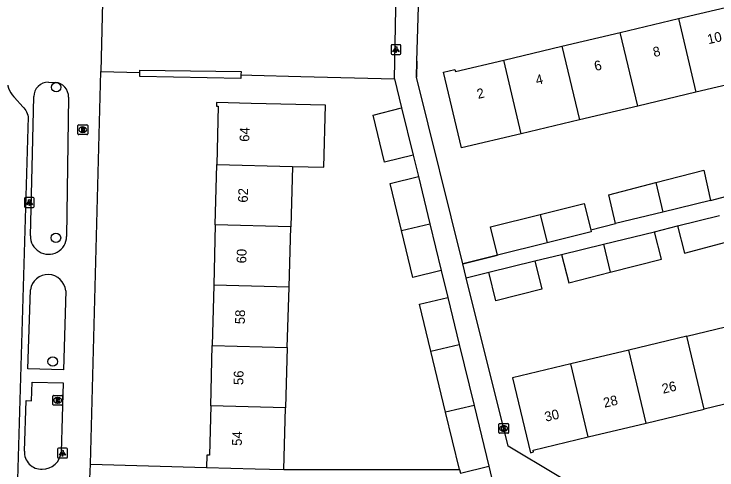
# Model space of a CAD drawing. Extents: x 162026 to 163499, y 387297 to 388169.
# Drawn here: x 162905.4 to 162977.6, y 387867.3 to 387914.1 of the extents above; entities that cross this region are included whole.
import ezdxf

# ---------------------------------------------------------------- set-up
doc = ezdxf.new("R2010")
doc.units = 0
for name, color, linetype in [('IMGEO_Boom', 7, 'Continuous'), ('IMGEO_Brandkraan', 7, 'Continuous'), ('IMGEO_Groenvoorziening', 7, 'Continuous'), ('IMGEO_Haag', 7, 'Continuous'), ('IMGEO_Kolk', 7, 'Continuous'), ('IMGEO_Lichtpunt', 7, 'Continuous'), ('IMGEO_Muur', 7, 'Continuous'), ('IMGEO_Pand', 7, 'Continuous'), ('IMGEO_Pand_nummerreeks', 7, 'Continuous'), ('IMGEO_Rioolput', 7, 'Continuous'), ('IMGEO_Voetpad_open', 7, 'Continuous')]:
    doc.layers.add(name, color=color, linetype=linetype)

msp = doc.modelspace()

# ---------------------------------------------------------------- linework, layer by layer
at = {"layer": 'IMGEO_Boom'}
for centre in [(162909.744, 387906.59), (162909.715, 387891.145), (162909.383, 387878.46)]:
    msp.add_circle(centre, 0.489, dxfattribs=at)
at = {"layer": 'IMGEO_Brandkraan'}
for p, q in [((162911.975, 387901.81), (162911.975, 387902.662)), ((162912.05, 387902.736), (162912.902, 387902.736)), ((162912.463, 387902.516), (162912.488, 387902.516)), ((162912.976, 387902.662), (162912.976, 387901.81)), ((162912.902, 387901.736), (162912.05, 387901.736)), ((162912.486, 387901.956), (162912.461, 387901.956))]:
    msp.add_line(p, q, dxfattribs=at)
for points in [[(162911.975, 387901.81), (162911.975, 387902.662)], [(162912.05, 387902.736), (162912.902, 387902.736)], [(162912.323, 387902.436), (162912.323, 387902.036), (162912.536, 387902.036)], [(162912.554, 387902.436), (162912.323, 387902.436)], [(162912.502, 387902.355), (162912.448, 387902.355), (162912.448, 387902.279)], [(162912.448, 387902.279), (162912.501, 387902.279)], [(162912.51, 387902.203), (162912.448, 387902.203), (162912.448, 387902.122)], [(162912.448, 387902.122), (162912.51, 387902.122)], [(162912.976, 387902.662), (162912.976, 387901.81)], [(162912.902, 387901.736), (162912.05, 387901.736)]]:
    msp.add_lwpolyline(points, dxfattribs=at)
for centre, radius, start, end in [((162912.052, 387902.66), 0.0765, 91.55205, 178.44795), ((162912.052, 387902.66), 0.0765, 91.55205, 178.44795), ((162912.503, 387902.317), 0.0379, 267.82845, 90.93552), ((162912.511, 387902.162), 0.0404, 269.87594, 90.50774), ((162912.558, 387902.291), 0.145, 59.4692, 91.53667), ((162912.583, 387902.338), 0.0922, 285.51372, 58.15012), ((162912.588, 387902.146), 0.105, 301.31148, 78.98903), ((162912.9, 387902.66), 0.0765, 1.55205, 88.44795), ((162912.9, 387902.66), 0.0765, 1.55205, 88.44795), ((162912.052, 387901.812), 0.0765, 181.55205, 268.44795), ((162912.052, 387901.812), 0.0765, 181.55205, 268.44795), ((162912.542, 387902.287), 0.251, 268.66757, 293.53466), ((162912.9, 387901.812), 0.0765, 271.55205, 358.44795), ((162912.9, 387901.812), 0.0765, 271.55205, 358.44795)]:
    msp.add_arc(centre, radius, start, end, dxfattribs=at)
for centre, major_axis, ratio, start_param, end_param in [((162912.462, 387902.236), (-0.387, 0.002), 0.722429, 4.712389, 7.853982), ((162912.487, 387902.236), (-0.39, 0.002), 0.717154, 1.570796, 4.712389)]:
    msp.add_ellipse(centre, major_axis=major_axis, ratio=ratio, start_param=start_param, end_param=end_param, dxfattribs=at)
at = {"layer": 'IMGEO_Groenvoorziening'}
for points in [[(162914.314, 387908.206), (162918.315, 387908.097)], [(162928.712, 387907.851), (162929.821, 387907.821), (162934.869, 387907.696), (162944.471, 387907.457)]]:
    msp.add_lwpolyline(points, dxfattribs=at)
at = {"layer": 'IMGEO_Haag'}
for points in [[(162928.712, 387907.851), (162928.695, 387907.497), (162918.313, 387907.689), (162918.315, 387908.097)], [(162918.315, 387908.097), (162918.316, 387908.334), (162928.729, 387908.209), (162928.712, 387907.851)]]:
    msp.add_lwpolyline(points, dxfattribs=at)
at = {"layer": 'IMGEO_Kolk'}
for p, q in [((162955.188, 387871.18), (162955.188, 387872.032)), ((162955.263, 387872.106), (162956.115, 387872.106)), ((162955.676, 387871.886), (162955.701, 387871.886)), ((162956.189, 387872.032), (162956.189, 387871.18)), ((162956.115, 387871.106), (162955.263, 387871.106)), ((162955.699, 387871.326), (162955.674, 387871.326))]:
    msp.add_line(p, q, dxfattribs=at)
for points in [[(162955.188, 387871.18), (162955.188, 387872.032)], [(162955.263, 387872.106), (162956.115, 387872.106)], [(162955.509, 387871.806), (162955.632, 387871.806), (162955.632, 387871.655), (162955.762, 387871.806), (162955.926, 387871.806), (162955.78, 387871.655), (162955.933, 387871.406), (162955.781, 387871.406), (162955.696, 387871.57), (162955.632, 387871.503), (162955.632, 387871.406), (162955.509, 387871.406), (162955.509, 387871.806)], [(162956.189, 387872.032), (162956.189, 387871.18)], [(162956.115, 387871.106), (162955.263, 387871.106)]]:
    msp.add_lwpolyline(points, dxfattribs=at)
for centre, start, end in [((162955.265, 387872.03), 91.55205, 178.44795), ((162955.265, 387872.03), 91.55205, 178.44795), ((162956.113, 387872.03), 1.55205, 88.44795), ((162956.113, 387872.03), 1.55205, 88.44795), ((162955.265, 387871.182), 181.55205, 268.44795), ((162955.265, 387871.182), 181.55205, 268.44795), ((162956.113, 387871.182), 271.55205, 358.44795), ((162956.113, 387871.182), 271.55205, 358.44795)]:
    msp.add_arc(centre, 0.0765, start, end, dxfattribs=at)
for centre, major_axis, ratio, start_param, end_param in [((162955.675, 387871.606), (-0.387, 0.002), 0.722429, 4.712389, 7.853982), ((162955.7, 387871.606), (-0.39, 0.002), 0.717154, 1.570796, 4.712389)]:
    msp.add_ellipse(centre, major_axis=major_axis, ratio=ratio, start_param=start_param, end_param=end_param, dxfattribs=at)
at = {"layer": 'IMGEO_Lichtpunt'}
for p, q in [((162944.136, 387910.858), (162944.136, 387910.051)), ((162944.136, 387910.858), (162944.136, 387910.051)), ((162945.038, 387910.953), (162944.23, 387910.953)), ((162945.038, 387910.953), (162944.23, 387910.953)), ((162945.132, 387910.051), (162945.132, 387910.858)), ((162945.132, 387910.051), (162945.132, 387910.858)), ((162944.23, 387909.957), (162945.038, 387909.957)), ((162944.23, 387909.957), (162945.038, 387909.957)), ((162906.485, 387895.172), (162906.485, 387894.365)), ((162906.485, 387895.172), (162906.485, 387894.365)), ((162907.387, 387895.267), (162906.579, 387895.267)), ((162907.387, 387895.267), (162906.579, 387895.267)), ((162907.481, 387894.365), (162907.481, 387895.172)), ((162907.481, 387894.365), (162907.481, 387895.172)), ((162906.579, 387894.271), (162907.387, 387894.271)), ((162906.579, 387894.271), (162907.387, 387894.271)), ((162909.889, 387869.474), (162909.889, 387868.667)), ((162909.889, 387869.474), (162909.889, 387868.667)), ((162910.791, 387869.569), (162909.983, 387869.569)), ((162910.791, 387869.569), (162909.983, 387869.569)), ((162910.885, 387868.667), (162910.885, 387869.474)), ((162910.885, 387868.667), (162910.885, 387869.474)), ((162909.983, 387868.573), (162910.791, 387868.573)), ((162909.983, 387868.573), (162910.791, 387868.573))]:
    msp.add_line(p, q, dxfattribs=at)
for points in [[(162944.51, 387910.522), (162944.549, 387910.494), (162944.361, 387910.232), (162944.323, 387910.259), (162944.51, 387910.522)], [(162944.612, 387910.474), (162944.659, 387910.474), (162944.659, 387910.152), (162944.612, 387910.152), (162944.612, 387910.474)], [(162944.722, 387910.494), (162944.76, 387910.521), (162944.947, 387910.259), (162944.908, 387910.231), (162944.722, 387910.494)], [(162906.859, 387894.836), (162906.898, 387894.808), (162906.71, 387894.546), (162906.672, 387894.573), (162906.859, 387894.836)], [(162906.961, 387894.788), (162907.008, 387894.788), (162907.008, 387894.466), (162906.961, 387894.466), (162906.961, 387894.788)], [(162907.071, 387894.808), (162907.109, 387894.835), (162907.296, 387894.573), (162907.257, 387894.545), (162907.071, 387894.808)], [(162910.263, 387869.138), (162910.302, 387869.11), (162910.114, 387868.848), (162910.076, 387868.875), (162910.263, 387869.138)], [(162910.365, 387869.09), (162910.412, 387869.09), (162910.412, 387868.768), (162910.365, 387868.768), (162910.365, 387869.09)], [(162910.475, 387869.11), (162910.513, 387869.137), (162910.7, 387868.875), (162910.661, 387868.847), (162910.475, 387869.11)]]:
    msp.add_lwpolyline(points, dxfattribs=at)
for centre in [(162944.635, 387910.656), (162906.984, 387894.97), (162910.388, 387869.272)]:
    msp.add_circle(centre, 0.0994, dxfattribs=at)
for centre, start, end in [((162944.23, 387910.858), 90, 180), ((162944.23, 387910.858), 90, 180), ((162945.038, 387910.858), 0, 90), ((162945.038, 387910.858), 0, 90), ((162944.23, 387910.051), 180, 270), ((162944.23, 387910.051), 180, 270), ((162945.038, 387910.051), 270, 0), ((162945.038, 387910.051), 270, 360), ((162906.579, 387895.172), 90, 180), ((162906.579, 387895.172), 90, 180), ((162907.387, 387895.172), 0, 90), ((162907.387, 387895.172), 0, 90), ((162906.579, 387894.365), 180, 270), ((162906.579, 387894.365), 180, 270), ((162907.387, 387894.365), 270, 0), ((162907.387, 387894.365), 270, 360), ((162909.983, 387869.474), 90, 180), ((162909.983, 387869.474), 90, 180), ((162910.791, 387869.474), 0, 90), ((162910.791, 387869.474), 0, 90), ((162909.983, 387868.667), 180, 270), ((162909.983, 387868.667), 180, 270), ((162910.791, 387868.667), 270, 0), ((162910.791, 387868.667), 270, 360)]:
    msp.add_arc(centre, 0.0946, start, end, dxfattribs=at)
at = {"layer": 'IMGEO_Muur'}
for points in [[(162946.777, 387909.265), (162946.725, 387907.616)], [(162951.487, 387888.475), (162946.725, 387907.616)], [(162955.06, 387889.364), (162951.487, 387888.475)]]:
    msp.add_lwpolyline(points, dxfattribs=at)
at = {"layer": 'IMGEO_Pand'}
for points in [[(162973.642, 387913.636), (162979.624, 387915.054)], [(162967.659, 387912.217), (162973.642, 387913.636)], [(162973.642, 387913.636), (162975.436, 387906.075)], [(162961.675, 387910.798), (162967.659, 387912.217)], [(162969.453, 387904.656), (162967.659, 387912.217)], [(162955.692, 387909.379), (162961.675, 387910.798)], [(162961.675, 387910.798), (162963.47, 387903.237)], [(162957.486, 387901.818), (162951.357, 387900.365), (162949.513, 387908.142), (162950.688, 387908.421), (162950.739, 387908.205), (162955.692, 387909.379)], [(162957.486, 387901.818), (162955.692, 387909.379)], [(162981.418, 387907.493), (162975.436, 387906.075)], [(162975.436, 387906.075), (162969.453, 387904.656)], [(162934.005, 387898.468), (162937.231, 387898.388), (162937.388, 387904.739), (162929.75, 387904.923), (162926.203, 387905.016), (162926.194, 387904.663), (162926.376, 387904.658), (162926.228, 387898.672)], [(162946.4, 387899.607), (162943.461, 387898.908), (162942.28, 387903.735), (162945.202, 387904.477)], [(162945.202, 387904.477), (162946.4, 387899.607)], [(162969.453, 387904.656), (162963.47, 387903.237)], [(162963.47, 387903.237), (162957.486, 387901.818)], [(162926.075, 387892.484), (162926.228, 387898.672)], [(162926.228, 387898.672), (162934.005, 387898.468)], [(162934.005, 387898.468), (162933.827, 387892.28)], [(162971.315, 387896.805), (162976.251, 387898.09), (162976.931, 387894.967)], [(162945.194, 387891.895), (162944.018, 387896.719), (162946.932, 387897.429)], [(162946.932, 387897.429), (162948.113, 387892.584)], [(162967.185, 387892.6), (162966.479, 387895.546), (162971.315, 387896.805)], [(162971.315, 387896.805), (162972.033, 387893.777)], [(162976.931, 387894.967), (162972.033, 387893.777)], [(162959.448, 387893.548), (162963.962, 387894.671), (162964.635, 387891.966)], [(162955.06, 387889.364), (162954.336, 387892.276), (162959.448, 387893.548)], [(162959.448, 387893.548), (162960.141, 387890.628)], [(162972.033, 387893.777), (162967.185, 387892.6)], [(162973.524, 387892.375), (162977.841, 387893.425)], [(162926.075, 387892.484), (162925.922, 387886.296)], [(162933.827, 387892.28), (162926.075, 387892.484)], [(162933.649, 387886.093), (162933.827, 387892.28)], [(162945.194, 387891.895), (162948.113, 387892.584)], [(162948.113, 387892.584), (162949.283, 387887.781)], [(162973.524, 387892.375), (162974.242, 387889.591), (162978.495, 387890.687)], [(162949.283, 387887.781), (162946.369, 387887.071), (162945.194, 387891.895)], [(162964.635, 387891.966), (162964.686, 387891.759), (162960.141, 387890.628)], [(162965.944, 387890.486), (162971.172, 387891.776)], [(162966.63, 387887.612), (162971.896, 387888.969), (162971.172, 387891.776)], [(162960.141, 387890.628), (162955.06, 387889.364)], [(162961.631, 387889.423), (162965.944, 387890.486)], [(162965.944, 387890.486), (162966.63, 387887.612)], [(162961.631, 387889.423), (162962.38, 387886.517), (162966.63, 387887.612)], [(162954.155, 387887.614), (162958.891, 387888.792)], [(162958.891, 387888.792), (162959.616, 387885.881), (162954.88, 387884.703), (162954.155, 387887.614)], [(162925.922, 387886.296), (162925.769, 387880.108)], [(162933.649, 387886.093), (162925.922, 387886.296)], [(162933.471, 387879.905), (162933.649, 387886.093)], [(162948.209, 387879.515), (162947.036, 387884.331), (162949.95, 387885.041)], [(162949.95, 387885.041), (162951.128, 387880.205)], [(162974.49, 387881.065), (162980.45, 387882.489)], [(162974.49, 387881.065), (162968.53, 387879.641)], [(162976.276, 387873.574), (162974.49, 387881.065)], [(162925.615, 387873.92), (162925.769, 387880.108)], [(162925.769, 387880.108), (162933.471, 387879.905)], [(162933.471, 387879.905), (162933.293, 387873.718)], [(162948.209, 387879.515), (162951.128, 387880.205)], [(162951.128, 387880.205), (162952.649, 387873.965)], [(162949.73, 387873.275), (162948.209, 387879.515)], [(162968.53, 387879.641), (162962.569, 387878.216)], [(162970.316, 387872.15), (162968.53, 387879.641)], [(162962.569, 387878.216), (162956.608, 387876.792), (162958.442, 387869.116), (162958.762, 387869.193), (162958.717, 387869.378), (162964.355, 387870.725)], [(162964.355, 387870.725), (162962.569, 387878.216)], [(162982.237, 387874.998), (162976.276, 387873.574)], [(162952.649, 387873.965), (162949.73, 387873.275)], [(162952.649, 387873.965), (162954.171, 387867.718)], [(162925.615, 387873.92), (162925.49, 387868.85), (162925.197, 387868.858), (162925.161, 387867.608)], [(162933.293, 387873.718), (162925.615, 387873.92)], [(162933.111, 387867.382), (162933.293, 387873.718)], [(162951.166, 387867.382), (162949.73, 387873.275)], [(162970.316, 387872.15), (162976.276, 387873.574)], [(162964.355, 387870.725), (162970.316, 387872.15)], [(162925.161, 387867.608), (162930.159, 387867.466), (162933.111, 387867.382)], [(162951.166, 387867.382), (162951.257, 387867.008), (162954.171, 387867.718)]]:
    msp.add_lwpolyline(points, dxfattribs=at)
at = {"layer": 'IMGEO_Rioolput'}
for p, q in [((162909.395, 387874.06), (162909.395, 387874.912)), ((162909.47, 387874.986), (162910.322, 387874.986)), ((162909.883, 387874.766), (162909.908, 387874.766)), ((162910.396, 387874.912), (162910.396, 387874.06)), ((162910.322, 387873.986), (162909.47, 387873.986)), ((162909.906, 387874.206), (162909.881, 387874.206))]:
    msp.add_line(p, q, dxfattribs=at)
for points in [[(162909.395, 387874.06), (162909.395, 387874.912)], [(162909.47, 387874.986), (162910.322, 387874.986)], [(162909.984, 387874.684), (162909.732, 387874.686), (162909.732, 387874.286)], [(162910.396, 387874.912), (162910.396, 387874.06)], [(162910.322, 387873.986), (162909.47, 387873.986)], [(162909.732, 387874.286), (162909.856, 387874.286), (162909.856, 387874.448), (162909.867, 387874.448)], [(162909.91, 387874.605), (162909.856, 387874.605), (162909.856, 387874.524)], [(162909.856, 387874.524), (162909.908, 387874.524)], [(162909.914, 387874.419), (162909.985, 387874.286), (162910.125, 387874.286), (162910.06, 387874.412)]]:
    msp.add_lwpolyline(points, dxfattribs=at)
for centre, radius, start, end in [((162909.472, 387874.91), 0.0765, 91.55205, 178.44795), ((162909.472, 387874.91), 0.0765, 91.55205, 178.44795), ((162909.983, 387874.574), 0.109, 350.36119, 89.41601), ((162910.32, 387874.91), 0.0765, 1.55205, 88.44795), ((162910.32, 387874.91), 0.0765, 1.55205, 88.44795), ((162909.472, 387874.062), 0.0765, 181.55205, 268.44795), ((162909.472, 387874.062), 0.0765, 181.55205, 268.44795), ((162909.866, 387874.395), 0.0533, 26.02933, 88.69889), ((162909.892, 387874.713), 0.19, 274.7715, 282.96867), ((162909.916, 387874.509), 0.0964, 77.00612, 93.18647), ((162909.93, 387874.566), 0.0378, 276.66336, 79.67722), ((162909.981, 387874.574), 0.112, 277.58423, 350.98172), ((162909.965, 387874.359), 0.108, 29.51342, 73.79051), ((162910.32, 387874.062), 0.0765, 271.55205, 358.44795), ((162910.32, 387874.062), 0.0765, 271.55205, 358.44795)]:
    msp.add_arc(centre, radius, start, end, dxfattribs=at)
for centre, major_axis, ratio, start_param, end_param in [((162909.882, 387874.486), (-0.387, 0.002), 0.722429, 4.712389, 7.853982), ((162909.907, 387874.486), (-0.39, 0.002), 0.717154, 1.570796, 4.712389)]:
    msp.add_ellipse(centre, major_axis=major_axis, ratio=ratio, start_param=start_param, end_param=end_param, dxfattribs=at)
at = {"layer": 'IMGEO_Voetpad_open'}
for points in [[(162944.471, 387907.457), (162944.68, 387918.272)], [(162951.487, 387888.475), (162946.725, 387907.616), (162946.777, 387909.265), (162947.059, 387918.246)], [(162914.54, 387916.744), (162914.314, 387908.206)], [(162913.249, 387867.923), (162914.314, 387908.206)], [(162944.471, 387907.457), (162945.202, 387904.477)], [(162904.774, 387906.812), (162904.792, 387906.717), (162904.844, 387906.478), (162904.951, 387906.246), (162905.079, 387906.025), (162905.225, 387905.816), (162905.39, 387905.622), (162905.461, 387905.548), (162906.319, 387904.578), (162906.41, 387904.482), (162906.518, 387904.348), (162906.613, 387904.205), (162906.695, 387904.054), (162906.764, 387903.896), (162906.818, 387903.732), (162906.857, 387903.565), (162905.127, 387844.291), (162903.473, 387780.214)], [(162908.948, 387907.1), (162909.649, 387907.09)], [(162907.09, 387891.368), (162907.32, 387899.799), (162907.434, 387905.63)], [(162911.018, 387905.572), (162910.816, 387891.286)], [(162946.4, 387899.607), (162946.932, 387897.429)], [(162976.931, 387894.967), (162979.122, 387895.571)], [(162964.635, 387891.966), (162967.185, 387892.6)], [(162971.172, 387891.776), (162973.524, 387892.375)], [(162951.487, 387888.475), (162955.06, 387889.364)], [(162958.891, 387888.792), (162961.631, 387889.423)], [(162951.844, 387887.039), (162951.487, 387888.475)], [(162949.283, 387887.781), (162949.95, 387885.041)], [(162951.844, 387887.039), (162954.155, 387887.614)], [(162966.224, 387863.783), (162956.135, 387869.794), (162951.844, 387887.039)], [(162906.842, 387877.724), (162907.091, 387885.815)], [(162910.724, 387885.722), (162910.496, 387877.62), (162906.842, 387877.724)], [(162906.485, 387869.288), (162906.668, 387874.455), (162907.215, 387874.436), (162907.27, 387876.362), (162910.458, 387876.271), (162910.258, 387869.186)], [(162913.21, 387866.448), (162913.249, 387867.923)], [(162913.249, 387867.923), (162925.161, 387867.608)], [(162954.171, 387867.718), (162954.727, 387865.418)], [(162933.111, 387867.382), (162951.166, 387867.382)]]:
    msp.add_lwpolyline(points, dxfattribs=at)
for centre, radius, start, end in [((162908.924, 387905.61), 1.49, 89.09023, 179.2202), ((162909.507, 387905.586), 1.511, 359.4679, 84.62319), ((162908.953, 387891.32), 1.863, 178.52449, 358.95404), ((162908.902, 387885.548), 1.83, 5.46871, 171.59854), ((162908.221, 387869.164), 1.74, 175.92466, 272.86261), ((162908.322, 387869.371), 1.945, 269.58793, 354.54863)]:
    msp.add_arc(centre, radius, start, end, dxfattribs=at)

# ---------------------------------------------------------------- texts
at = {"layer": 'IMGEO_Pand_nummerreeks'}
for s, rotation, p in [('10', 13.34009, (162976.72, 387910.994)), ('8', 13.34009, (162971.143, 387909.673)), ('6', 13.34009, (162965.115, 387908.243)), ('4', 13.34009, (162959.09, 387906.815)), ('2', 13.34009, (162953.064, 387905.386)), ('64', 88.585, (162929.566, 387900.987)), ('62', 88.58262, (162929.411, 387894.748)), ('60', 88.58262, (162929.257, 387888.518)), ('58', 88.58262, (162929.103, 387882.283)), ('56', 88.58262, (162928.949, 387876.045)), ('26', 13.43869, (162972.061, 387875.158)), ('28', 13.43869, (162966.043, 387873.719)), ('30', 13.43869, (162960.022, 387872.281)), ('54', 88.58262, (162928.794, 387869.809))]:
    msp.add_text(s, height=1, rotation=rotation, dxfattribs=at).set_placement(p)

doc.saveas('drawing.dxf')
